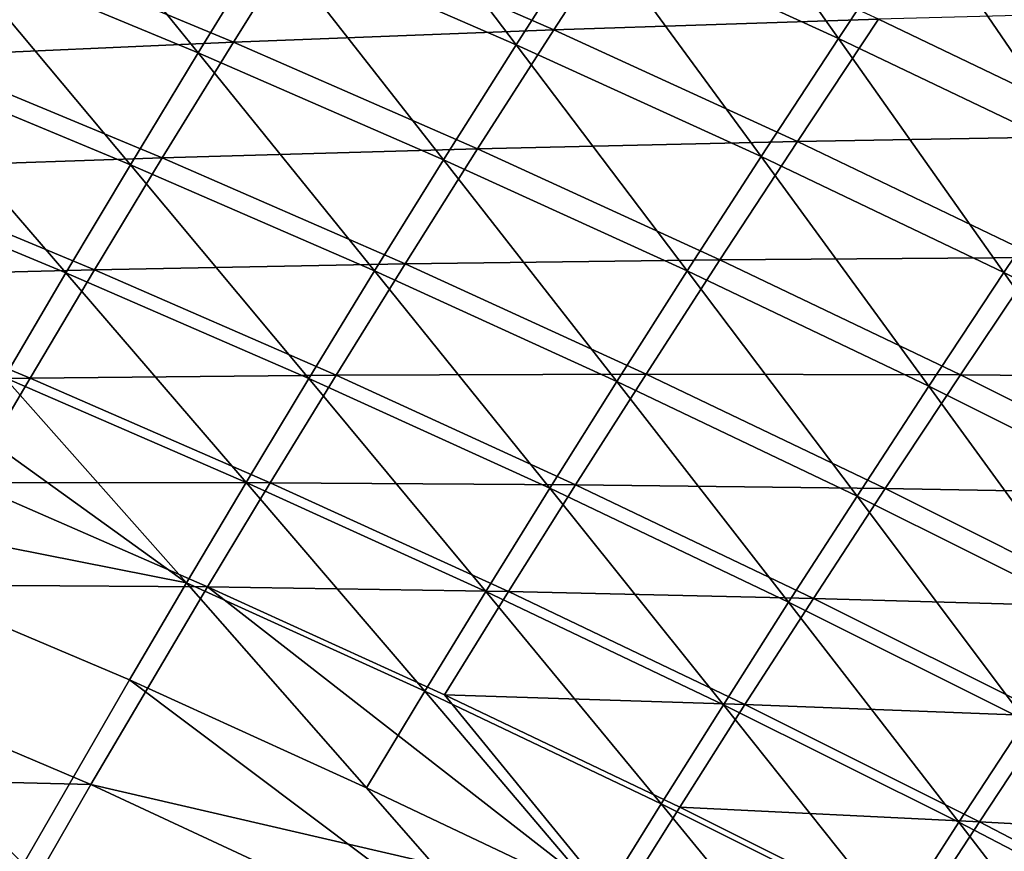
# Model space of a CAD drawing. Header units: metres. Extents: x 0 to 1400, y -1400 to 0.
# Tile 326 of 366: x 1049 to 1075, y -146 to -124. Entities that reach past the tile are written whole.
import ezdxf

# ---------------------------------------------------------------- set-up
doc = ezdxf.new("R2010")
doc.units = ezdxf.units.M

msp = doc.modelspace()

# ---------------------------------------------------------------- linework, layer by layer
at = {"layer": 'None'}
for points in [[(1073.087402, -121.356125, -144.19429), (1075.359985, -117.983917, -116.307114), (1079.647217, -124.497505, -144.191177)], [(1066.473267, -118.328117, -144.19751), (1070.919067, -124.619759, -172.106033), (1064.340454, -121.612755, -172.109711)], [(1066.473267, -118.328117, -144.19751), (1073.087402, -121.356125, -144.19429), (1070.919067, -124.619759, -172.106033)], [(1057.710083, -118.718498, -172.11351), (1062.30835, -124.789925, -200.043137), (1055.714233, -121.914902, -200.047302)], [(1057.710083, -118.718498, -172.11351), (1064.340454, -121.612755, -172.109711), (1062.30835, -124.789925, -200.043137)], [(1053.814575, -125.005653, -227.999832), (1047.207642, -122.260429, -228.004379), (1049.070801, -119.15197, -200.051605)], [(1049.070801, -119.15197, -200.051605), (1055.714233, -121.914902, -200.047302), (1053.814575, -125.005653, -227.999832)], [(1065.445923, -121.106201, -143.764435), (1056.753174, -121.522842, -171.694946), (1063.312744, -124.392944, -171.690491)], [(1071.991699, -124.110008, -143.760651), (1065.445923, -121.106201, -143.764435), (1063.312744, -124.392944, -171.690491)], [(1070.919067, -124.619759, -172.106033), (1073.087402, -121.356125, -144.19429), (1077.443481, -127.739746, -172.102493)], [(1077.443481, -127.739746, -172.102493), (1073.087402, -121.356125, -144.19429), (1079.647217, -124.497505, -144.191177)], [(1056.753174, -121.522842, -171.694946), (1048.186279, -121.982346, -199.647034), (1054.75647, -124.721123, -199.642014)], [(1063.312744, -124.392944, -171.690491), (1056.753174, -121.522842, -171.694946), (1054.75647, -124.721123, -199.642014)], [(1064.340454, -121.612755, -172.109711), (1068.85083, -127.77726, -200.039108), (1062.30835, -124.789925, -200.043137)], [(1064.340454, -121.612755, -172.109711), (1070.919067, -124.619759, -172.106033), (1068.85083, -127.77726, -200.039108)], [(1054.75647, -124.721123, -199.642014), (1048.186279, -121.982346, -199.647034), (1046.322144, -125.092514, -227.612457)], [(1055.714233, -121.914902, -200.047302), (1060.372437, -127.862518, -227.995422), (1053.814575, -125.005653, -227.999832)], [(1055.714233, -121.914902, -200.047302), (1062.30835, -124.789925, -200.043137), (1060.372437, -127.862518, -227.995422)], [(1047.207642, -122.260429, -228.004379), (1052.006592, -127.993942, -255.968719), (1045.435791, -125.265617, -255.973373)], [(1052.006592, -127.993942, -255.968719), (1047.207642, -122.260429, -228.004379), (1053.814575, -125.005653, -227.999832)], [(1080.792358, -123.87529, -115.856621), (1071.991699, -124.110008, -143.760651), (1078.485596, -127.226852, -143.757004)], [(1071.991699, -124.110008, -143.760651), (1063.312744, -124.392944, -171.690491), (1069.822876, -127.375702, -171.686188)], [(1078.485596, -127.226852, -143.757004), (1071.991699, -124.110008, -143.760651), (1069.822876, -127.375702, -171.686188)], [(1063.312744, -124.392944, -171.690491), (1054.75647, -124.721123, -199.642014), (1061.279785, -127.571938, -199.637146)], [(1069.822876, -127.375702, -171.686188), (1063.312744, -124.392944, -171.690491), (1061.279785, -127.571938, -199.637146)], [(1068.85083, -127.77726, -200.039108), (1070.919067, -124.619759, -172.106033), (1075.339355, -130.877151, -200.035233)], [(1075.339355, -130.877151, -200.035233), (1070.919067, -124.619759, -172.106033), (1077.443481, -127.739746, -172.102493)], [(1054.75647, -124.721123, -199.642014), (1046.322144, -125.092514, -227.612457), (1052.855835, -127.813538, -227.607193)], [(1061.279785, -127.571938, -199.637146), (1054.75647, -124.721123, -199.642014), (1052.855835, -127.813538, -227.607193)], [(1062.30835, -124.789925, -200.043137), (1066.878662, -130.831253, -227.99118), (1060.372437, -127.862518, -227.995422)], [(1062.30835, -124.789925, -200.043137), (1068.85083, -127.77726, -200.039108), (1066.878662, -130.831253, -227.99118)], [(1052.855835, -127.813538, -227.607193), (1046.322144, -125.092514, -227.612457), (1044.549072, -128.099243, -255.593155)], [(1058.52832, -130.83345, -255.964218), (1052.006592, -127.993942, -255.968719), (1053.814575, -125.005653, -227.999832)], [(1053.814575, -125.005653, -227.999832), (1060.372437, -127.862518, -227.995422), (1058.52832, -130.83345, -255.964218)], [(1045.435791, -125.265617, -255.973373), (1050.285278, -130.88298, -283.951263), (1043.75, -128.171051, -283.955872)], [(1045.435791, -125.265617, -255.973373), (1052.006592, -127.993942, -255.968719), (1050.285278, -130.88298, -283.951263)], [(1069.822876, -127.375702, -171.686188), (1076.281372, -130.471115, -171.682022), (1078.485596, -127.226852, -143.757004)], [(1061.279785, -127.571938, -199.637146), (1067.753906, -130.534973, -199.632431), (1069.822876, -127.375702, -171.686188)], [(1067.753906, -130.534973, -199.632431), (1076.281372, -130.471115, -171.682022), (1069.822876, -127.375702, -171.686188)], [(1044.549072, -128.099243, -255.593155), (1051.046753, -130.803329, -255.58783), (1052.855835, -127.813538, -227.607193)], [(1051.046753, -130.803329, -255.58783), (1059.342896, -130.646149, -227.602081), (1052.855835, -127.813538, -227.607193)], [(1052.855835, -127.813538, -227.607193), (1059.342896, -130.646149, -227.602081), (1061.279785, -127.571938, -199.637146)], [(1059.342896, -130.646149, -227.602081), (1067.753906, -130.534973, -199.632431), (1061.279785, -127.571938, -199.637146)], [(1066.878662, -130.831253, -227.99118), (1068.85083, -127.77726, -200.039108), (1073.331055, -133.912048, -227.987076)], [(1073.331055, -133.912048, -227.987076), (1068.85083, -127.77726, -200.039108), (1075.339355, -130.877151, -200.035233)], [(1081.771484, -134.089813, -200.031525), (1075.339355, -130.877151, -200.035233), (1077.443481, -127.739746, -172.102493)], [(1052.006592, -127.993942, -255.968719), (1056.771484, -133.705612, -283.946808), (1050.285278, -130.88298, -283.951263)], [(1056.771484, -133.705612, -283.946808), (1052.006592, -127.993942, -255.968719), (1058.52832, -130.83345, -255.964218)], [(1060.372437, -127.862518, -227.995422), (1064.998535, -133.784332, -255.959869), (1058.52832, -130.83345, -255.964218)], [(1060.372437, -127.862518, -227.995422), (1066.878662, -130.831253, -227.99118), (1064.998535, -133.784332, -255.959869)], [(1042.862061, -131.006119, -283.586395), (1051.046753, -130.803329, -255.58783), (1044.549072, -128.099243, -255.593155)], [(1043.75, -128.171051, -283.955872), (1050.285278, -130.88298, -283.951263), (1048.645752, -133.675934, -311.943634)], [(1059.342896, -130.646149, -227.602081), (1051.046753, -130.803329, -255.58783), (1057.497681, -133.61853, -255.582657)], [(1065.780762, -133.590515, -227.597122), (1059.342896, -130.646149, -227.602081), (1057.497681, -133.61853, -255.582657)], [(1067.753906, -130.534973, -199.632431), (1059.342896, -130.646149, -227.602081), (1065.780762, -133.590515, -227.597122)], [(1074.176514, -133.610229, -199.627869), (1067.753906, -130.534973, -199.632431), (1065.780762, -133.590515, -227.597122)], [(1076.281372, -130.471115, -171.682022), (1067.753906, -130.534973, -199.632431), (1074.176514, -133.610229, -199.627869)], [(1082.685669, -133.679092, -171.678009), (1076.281372, -130.471115, -171.682022), (1074.176514, -133.610229, -199.627869)], [(1042.14502, -130.980194, -311.948029), (1053.501953, -139.165115, -339.937683), (1039.155884, -136.323639, -367.944916)], [(1053.501953, -139.165115, -339.937683), (1042.14502, -130.980194, -311.948029), (1048.645752, -133.675934, -311.943634)], [(1051.046753, -130.803329, -255.58783), (1042.862061, -131.006119, -283.586395), (1049.324219, -133.693771, -283.581177)], [(1050.285278, -130.88298, -283.951263), (1055.097534, -136.481873, -311.939362), (1048.645752, -133.675934, -311.943634)], [(1057.497681, -133.61853, -255.582657), (1051.046753, -130.803329, -255.58783), (1049.324219, -133.693771, -283.581177)], [(1050.285278, -130.88298, -283.951263), (1056.771484, -133.705612, -283.946808), (1055.097534, -136.481873, -311.939362)], [(1063.206421, -136.639114, -283.942535), (1056.771484, -133.705612, -283.946808), (1058.52832, -130.83345, -255.964218)], [(1058.52832, -130.83345, -255.964218), (1064.998535, -133.784332, -255.959869), (1063.206421, -136.639114, -283.942535)], [(1064.998535, -133.784332, -255.959869), (1066.878662, -130.831253, -227.99118), (1071.415161, -136.846786, -255.955688)], [(1071.415161, -136.846786, -255.955688), (1066.878662, -130.831253, -227.99118), (1073.331055, -133.912048, -227.987076)], [(1073.331055, -133.912048, -227.987076), (1075.339355, -130.877151, -200.035233), (1079.727295, -137.105148, -227.983154)], [(1075.339355, -130.877151, -200.035233), (1081.771484, -134.089813, -200.031525), (1079.727295, -137.105148, -227.983154)], [(1049.324219, -133.693771, -283.581177), (1042.862061, -131.006119, -283.586395), (1041.255981, -133.816742, -311.589539)], [(1065.780762, -133.590515, -227.597122), (1057.497681, -133.61853, -255.582657), (1063.899536, -136.544983, -255.577652)], [(1072.167236, -136.646622, -227.592346), (1065.780762, -133.590515, -227.597122), (1063.899536, -136.544983, -255.577652)], [(1074.176514, -133.610229, -199.627869), (1065.780762, -133.590515, -227.597122), (1072.167236, -136.646622, -227.592346)], [(1080.545044, -136.797607, -199.623489), (1074.176514, -133.610229, -199.627869), (1072.167236, -136.646622, -227.592346)], [(1082.685669, -133.679092, -171.678009), (1074.176514, -133.610229, -199.627869), (1080.545044, -136.797607, -199.623489)], [(1049.324219, -133.693771, -283.581177), (1041.255981, -133.816742, -311.589539), (1047.683716, -136.488144, -311.584625)], [(1055.739746, -136.49202, -283.576111), (1049.324219, -133.693771, -283.581177), (1047.683716, -136.488144, -311.584625)], [(1055.097534, -136.481873, -311.939362), (1053.501953, -139.165115, -339.937683), (1048.645752, -133.675934, -311.943634)], [(1057.497681, -133.61853, -255.582657), (1049.324219, -133.693771, -283.581177), (1055.739746, -136.49202, -283.576111)], [(1056.771484, -133.705612, -283.946808), (1061.498047, -139.398178, -311.935242), (1055.097534, -136.481873, -311.939362)], [(1063.899536, -136.544983, -255.577652), (1057.497681, -133.61853, -255.582657), (1055.739746, -136.49202, -283.576111)], [(1056.771484, -133.705612, -283.946808), (1063.206421, -136.639114, -283.942535), (1061.498047, -139.398178, -311.935242)], [(1063.206421, -136.639114, -283.942535), (1064.998535, -133.784332, -255.959869), (1069.587646, -139.68367, -283.938385)], [(1069.587646, -139.68367, -283.938385), (1064.998535, -133.784332, -255.959869), (1071.415161, -136.846786, -255.955688)], [(1077.775635, -140.021011, -255.951675), (1071.415161, -136.846786, -255.955688), (1073.331055, -133.912048, -227.987076)], [(1079.727295, -137.105148, -227.983154), (1077.775635, -140.021011, -255.951675), (1073.331055, -133.912048, -227.987076)], [(1036.425415, -141.324814, -423.942078), (1039.155884, -136.323639, -367.944916), (1049.13916, -146.686447, -423.936798)], [(1054.064819, -139.269669, -311.579834), (1047.683716, -136.488144, -311.584625), (1038.265991, -139.163971, -367.616425)], [(1039.155884, -136.323639, -367.944916), (1051.980103, -141.758209, -367.937592), (1049.13916, -146.686447, -423.936798)], [(1039.155884, -136.323639, -367.944916), (1053.501953, -139.165115, -339.937683), (1051.980103, -141.758209, -367.937592)], [(1055.739746, -136.49202, -283.576111), (1047.683716, -136.488144, -311.584625), (1054.064819, -139.269669, -311.579834)], [(1059.869385, -142.064117, -339.933838), (1053.501953, -139.165115, -339.937683), (1055.097534, -136.481873, -311.939362)], [(1062.106201, -139.401047, -283.571198), (1055.739746, -136.49202, -283.576111), (1054.064819, -139.269669, -311.579834)], [(1061.498047, -139.398178, -311.935242), (1059.869385, -142.064117, -339.933838), (1055.097534, -136.481873, -311.939362)], [(1063.899536, -136.544983, -255.577652), (1055.739746, -136.49202, -283.576111), (1062.106201, -139.401047, -283.571198)], [(1061.498047, -139.398178, -311.935242), (1063.206421, -136.639114, -283.942535), (1067.844971, -142.425018, -311.931305)], [(1070.250122, -139.582672, -255.572815), (1063.899536, -136.544983, -255.577652), (1062.106201, -139.401047, -283.571198)], [(1067.844971, -142.425018, -311.931305), (1063.206421, -136.639114, -283.942535), (1069.587646, -139.68367, -283.938385)], [(1072.167236, -136.646622, -227.592346), (1063.899536, -136.544983, -255.577652), (1070.250122, -139.582672, -255.572815)], [(1078.499878, -139.814362, -227.587738), (1072.167236, -136.646622, -227.592346), (1070.250122, -139.582672, -255.572815)], [(1080.545044, -136.797607, -199.623489), (1072.167236, -136.646622, -227.592346), (1078.499878, -139.814362, -227.587738)], [(1069.587646, -139.68367, -283.938385), (1071.415161, -136.846786, -255.955688), (1075.912842, -142.839462, -283.934418)], [(1071.415161, -136.846786, -255.955688), (1077.775635, -140.021011, -255.951675), (1075.912842, -142.839462, -283.934418)], [(1035.537354, -144.170822, -423.658508), (1050.946411, -144.549683, -367.608765), (1038.265991, -139.163971, -367.616425)], [(1038.265991, -139.163971, -367.616425), (1050.946411, -144.549683, -367.608765), (1054.064819, -139.269669, -311.579834)], [(1050.946411, -144.549683, -367.608765), (1065.015503, -147.812988, -339.583008), (1054.064819, -139.269669, -311.579834)], [(1053.501953, -139.165115, -339.937683), (1058.316284, -144.639511, -367.934113), (1051.980103, -141.758209, -367.937592)], [(1053.501953, -139.165115, -339.937683), (1059.869385, -142.064117, -339.933838), (1058.316284, -144.639511, -367.934113)], [(1065.015503, -147.812988, -339.583008), (1060.396973, -142.161438, -311.575195), (1054.064819, -139.269669, -311.579834)], [(1054.064819, -139.269669, -311.579834), (1060.396973, -142.161438, -311.575195), (1062.106201, -139.401047, -283.571198)], [(1059.869385, -142.064117, -339.933838), (1061.498047, -139.398178, -311.935242), (1066.183228, -145.073135, -339.930145)], [(1060.396973, -142.161438, -311.575195), (1068.421509, -142.420776, -283.566467), (1062.106201, -139.401047, -283.571198)], [(1066.183228, -145.073135, -339.930145), (1061.498047, -139.398178, -311.935242), (1067.844971, -142.425018, -311.931305)], [(1062.106201, -139.401047, -283.571198), (1068.421509, -142.420776, -283.566467), (1070.250122, -139.582672, -255.572815)], [(1068.421509, -142.420776, -283.566467), (1076.546997, -142.731491, -255.568146), (1070.250122, -139.582672, -255.572815)], [(1070.250122, -139.582672, -255.572815), (1076.546997, -142.731491, -255.568146), (1078.499878, -139.814362, -227.587738)], [(1074.135864, -145.562561, -311.92749), (1067.844971, -142.425018, -311.931305), (1069.587646, -139.68367, -283.938385)], [(1075.912842, -142.839462, -283.934418), (1074.135864, -145.562561, -311.92749), (1069.587646, -139.68367, -283.938385)], [(1036.425415, -141.324814, -423.942078), (1049.13916, -146.686447, -423.936798), (1045.683716, -149.813354, -468.96109)], [(1049.13916, -146.686447, -423.936798), (1051.980103, -141.758209, -367.937592), (1063.087769, -150.098999, -395.930298)], [(1051.980103, -141.758209, -367.937592), (1058.316284, -144.639511, -367.934113), (1063.087769, -150.098999, -395.930298)], [(1058.316284, -144.639511, -367.934113), (1059.869385, -142.064117, -339.933838), (1064.598755, -147.630325, -367.930756)], [(1064.598755, -147.630325, -367.930756), (1059.869385, -142.064117, -339.933838), (1066.183228, -145.073135, -339.930145)], [(1068.421509, -142.420776, -283.566467), (1060.396973, -142.161438, -311.575195), (1066.677856, -145.163376, -311.570709)], [(1066.677856, -145.163376, -311.570709), (1060.396973, -142.161438, -311.575195), (1065.015503, -147.812988, -339.583008)], [(1066.183228, -145.073135, -339.930145), (1067.844971, -142.425018, -311.931305), (1072.441162, -148.192322, -339.926605)], [(1074.683228, -145.551102, -283.56192), (1068.421509, -142.420776, -283.566467), (1066.677856, -145.163376, -311.570709)], [(1067.844971, -142.425018, -311.931305), (1074.135864, -145.562561, -311.92749), (1072.441162, -148.192322, -339.926605)], [(1076.546997, -142.731491, -255.568146), (1068.421509, -142.420776, -283.566467), (1074.683228, -145.551102, -283.56192)], [(1082.787842, -145.991333, -255.56369), (1076.546997, -142.731491, -255.568146), (1074.683228, -145.551102, -283.56192)], [(1074.135864, -145.562561, -311.92749), (1075.912842, -142.839462, -283.934418), (1080.368774, -148.810959, -311.923859)], [(1048.106934, -149.483658, -423.654297), (1050.946411, -144.549683, -367.608765), (1035.537354, -144.170822, -423.658508)], [(1048.106934, -149.483658, -423.654297), (1063.430664, -150.372147, -367.601624), (1050.946411, -144.549683, -367.608765)], [(1063.430664, -150.372147, -367.601624), (1065.015503, -147.812988, -339.583008), (1050.946411, -144.549683, -367.608765)], [(1063.087769, -150.098999, -395.930298), (1058.316284, -144.639511, -367.934113), (1064.598755, -147.630325, -367.930756)], [(1070.825439, -150.730774, -367.927551), (1064.598755, -147.630325, -367.930756), (1066.183228, -145.073135, -339.930145)], [(1072.905273, -148.275391, -311.566406), (1066.677856, -145.163376, -311.570709), (1065.015503, -147.812988, -339.583008)], [(1072.441162, -148.192322, -339.926605), (1070.825439, -150.730774, -367.927551), (1066.183228, -145.073135, -339.930145)], [(1066.677856, -145.163376, -311.570709), (1072.905273, -148.275391, -311.566406), (1074.683228, -145.551102, -283.56192)], [(1072.441162, -148.192322, -339.926605), (1074.135864, -145.562561, -311.92749), (1078.641113, -151.421799, -339.923248)], [(1072.905273, -148.275391, -311.566406), (1080.888916, -148.791916, -283.557556), (1074.683228, -145.551102, -283.56192)], [(1078.641113, -151.421799, -339.923248), (1074.135864, -145.562561, -311.92749), (1080.368774, -148.810959, -311.923859)], [(1074.683228, -145.551102, -283.56192), (1080.888916, -148.791916, -283.557556), (1082.787842, -145.991333, -255.56369)]]:
    msp.add_3dface(points, dxfattribs=at)

doc.saveas('drawing.dxf')
